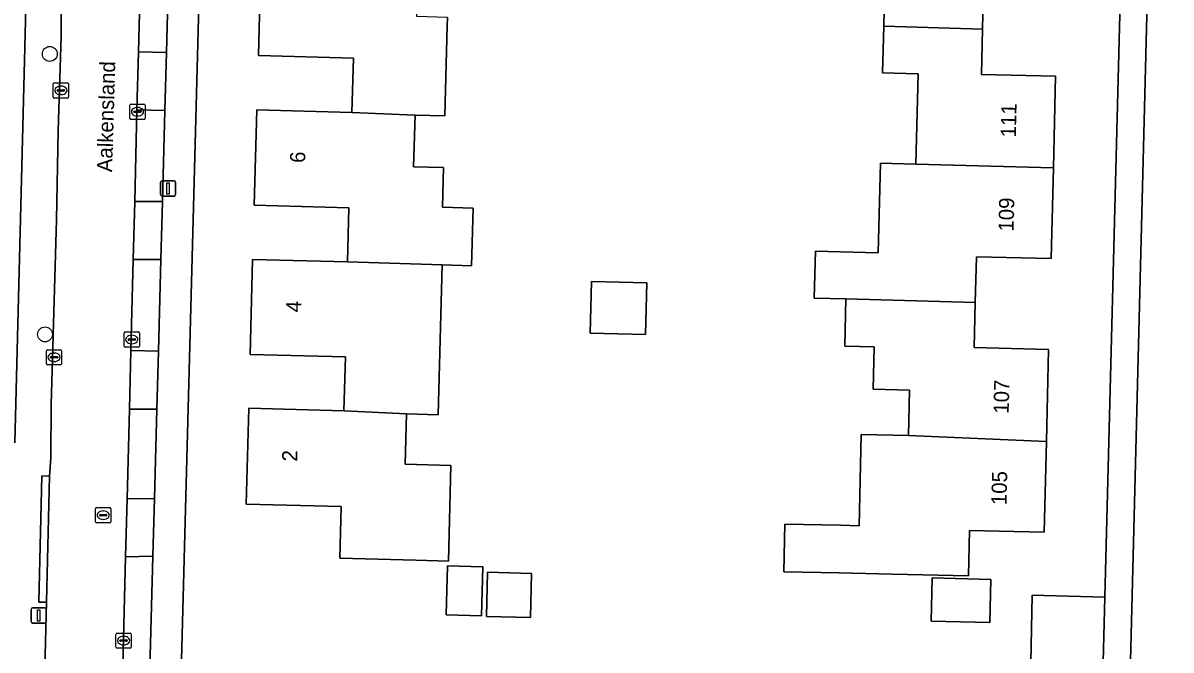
# Model space of a CAD drawing. Extents: x 162082 to 163401, y 388089 to 388636.
# Drawn here: x 162248 to 162323.5, y 388176.2 to 388217.4 of the extents above; entities that cross this region are included whole.
import ezdxf

# ---------------------------------------------------------------- set-up
doc = ezdxf.new("R2010")
doc.units = 0
for name, color, linetype in [('IMGEO_Boom', 7, 'Continuous'), ('IMGEO_Erf', 7, 'Continuous'), ('IMGEO_Fietspad_gesloten', 7, 'Continuous'), ('IMGEO_Kolk', 7, 'Continuous'), ('IMGEO_Lichtmast', 7, 'Continuous'), ('IMGEO_Openbare_ruimte_label', 7, 'Continuous'), ('IMGEO_Pand', 7, 'Continuous'), ('IMGEO_Pand_nummerreeks', 7, 'Continuous'), ('IMGEO_Parkeervlak_open', 7, 'Continuous'), ('IMGEO_Rijbaan_lokaal_open', 7, 'Continuous'), ('IMGEO_Rioolput', 7, 'Continuous'), ('IMGEO_Voetpad_open', 7, 'Continuous')]:
    doc.layers.add(name, color=color, linetype=linetype)

msp = doc.modelspace()

# ---------------------------------------------------------------- linework, layer by layer
at = {"layer": 'IMGEO_Boom'}
for centre in [(162249.753, 388215.365), (162249.434, 388196.934)]:
    msp.add_circle(centre, 0.489, dxfattribs=at)
at = {"layer": 'IMGEO_Erf'}
for points in [[(162247.444, 388189.812), (162248.593, 388234.883), (162248.863, 388245.442), (162249.099, 388254.69), (162204.241, 388255.823)], [(162260.391, 388250), (162258.352, 388173.049)], [(162311.153, 388220.018), (162311.081, 388216.991), (162311.01, 388214.007), (162315.894, 388213.891), (162315.751, 388207.871), (162315.609, 388201.914), (162310.687, 388202.031), (162310.615, 388199.021), (162310.545, 388196.064), (162315.429, 388195.948), (162315.285, 388189.901), (162315.143, 388183.933), (162310.226, 388184.05), (162310.155, 388181.062), (162305.157, 388181.181), (162301.671, 388181.264), (162298.03, 388181.34), (162298.095, 388184.468), (162301.745, 388184.392), (162302.969, 388184.363), (162303.112, 388190.366), (162306.223, 388190.291), (162306.294, 388193.271), (162303.901, 388193.328), (162303.967, 388196.126), (162302.024, 388196.172), (162302.098, 388199.266), (162300.027, 388199.315), (162300.101, 388202.403), (162304.234, 388202.304), (162304.375, 388208.189), (162306.709, 388208.123), (162306.851, 388214.06), (162304.518, 388214.116), (162304.592, 388217.19), (162304.806, 388226.156)], [(162275.899, 388217.765), (162275.884, 388217.224), (162275.722, 388211.292), (162273.77, 388211.346), (162273.678, 388207.954), (162275.645, 388207.9), (162275.574, 388205.286), (162277.587, 388205.231), (162277.484, 388201.448), (162275.561, 388201.501), (162275.283, 388191.656), (162273.217, 388191.712), (162273.127, 388188.406), (162276.134, 388188.324), (162275.963, 388182.043), (162273.828, 388182.101), (162268.829, 388182.237), (162268.921, 388185.616), (162262.664, 388185.787), (162262.836, 388192.089), (162269.093, 388191.918), (162269.189, 388195.45), (162262.919, 388195.621), (162263.089, 388201.865), (162269.327, 388201.695), (162269.424, 388205.252), (162263.186, 388205.422), (162263.357, 388211.692), (162269.619, 388211.521), (162269.716, 388215.078), (162263.465, 388215.249), (162263.635, 388221.462)], [(162314.121, 388167.621), (162314.343, 388179.797), (162319.131, 388179.663), (162320.158, 388219.684)]]:
    msp.add_lwpolyline(points, dxfattribs=at)
for points in [[(162289.016, 388200.319), (162288.915, 388196.92), (162285.285, 388197.007), (162285.367, 388200.407)], [(162278.135, 388178.435), (162275.807, 388178.498), (162275.895, 388181.723), (162278.223, 388181.659)], [(162281.434, 388181.232), (162281.355, 388178.33), (162278.463, 388178.409), (162278.542, 388181.31)], [(162311.64, 388180.839), (162311.572, 388177.994), (162307.707, 388178.086), (162307.774, 388180.931)]]:
    msp.add_lwpolyline(points, close=True, dxfattribs=at)
at = {"layer": 'IMGEO_Fietspad_gesloten'}
msp.add_lwpolyline([(162328.116, 388454.582), (162328.029, 388450.685), (162327.347, 388422.874), (162326.755, 388399.008), (162326.261, 388398.982), (162326.033, 388389.849), (162326.541, 388389.838), (162325.438, 388348.309), (162323.174, 388282.796), (162322.856, 388271.532), (162323.359, 388271.511), (162321.941, 388219.637), (162320.374, 388158.154), (162320.194, 388151.229)], dxfattribs=at)
at = {"layer": 'IMGEO_Kolk'}
for p, q in [((162249.982, 388212.541), (162249.982, 388213.393)), ((162250.057, 388213.467), (162250.909, 388213.467)), ((162250.983, 388213.393), (162250.983, 388212.541)), ((162250.241, 388212.961), (162250.241, 388212.973)), ((162250.679, 388212.924), (162250.281, 388212.924)), ((162250.284, 388213.01), (162250.682, 388213.01)), ((162250.493, 388212.687), (162250.468, 388212.687)), ((162250.47, 388213.247), (162250.495, 388213.247)), ((162250.725, 388212.973), (162250.725, 388212.961)), ((162250.909, 388212.467), (162250.057, 388212.467)), ((162255.016, 388211.139), (162255.016, 388211.991)), ((162255.091, 388212.065), (162255.943, 388212.065)), ((162255.504, 388211.845), (162255.529, 388211.845)), ((162256.017, 388211.991), (162256.017, 388211.139)), ((162255.943, 388211.065), (162255.091, 388211.065)), ((162255.275, 388211.559), (162255.275, 388211.571)), ((162255.713, 388211.522), (162255.315, 388211.522)), ((162255.318, 388211.608), (162255.716, 388211.608)), ((162255.527, 388211.285), (162255.502, 388211.285)), ((162255.759, 388211.571), (162255.759, 388211.559)), ((162254.64, 388196.172), (162254.64, 388197.024)), ((162254.715, 388197.098), (162255.567, 388197.098)), ((162255.128, 388196.878), (162255.153, 388196.878)), ((162255.641, 388197.024), (162255.641, 388196.172)), ((162249.604, 388195.931), (162250.456, 388195.931)), ((162255.567, 388196.098), (162254.715, 388196.098)), ((162254.899, 388196.592), (162254.899, 388196.604)), ((162255.337, 388196.555), (162254.939, 388196.555)), ((162254.942, 388196.641), (162255.34, 388196.641)), ((162255.151, 388196.318), (162255.126, 388196.318)), ((162255.383, 388196.604), (162255.383, 388196.592)), ((162249.529, 388195.005), (162249.529, 388195.857)), ((162249.788, 388195.425), (162249.788, 388195.437)), ((162250.226, 388195.388), (162249.828, 388195.388)), ((162249.831, 388195.474), (162250.229, 388195.474)), ((162250.04, 388195.151), (162250.015, 388195.151)), ((162250.017, 388195.711), (162250.042, 388195.711)), ((162250.272, 388195.437), (162250.272, 388195.425)), ((162250.53, 388195.857), (162250.53, 388195.005)), ((162250.456, 388194.931), (162249.604, 388194.931)), ((162254.104, 388176.388), (162254.104, 388177.24)), ((162254.179, 388177.314), (162255.031, 388177.314)), ((162254.592, 388177.094), (162254.617, 388177.094)), ((162255.105, 388177.24), (162255.105, 388176.388)), ((162255.031, 388176.314), (162254.179, 388176.314)), ((162254.363, 388176.808), (162254.363, 388176.82)), ((162254.801, 388176.771), (162254.403, 388176.771)), ((162254.406, 388176.857), (162254.804, 388176.857)), ((162254.615, 388176.534), (162254.59, 388176.534)), ((162254.847, 388176.82), (162254.847, 388176.808))]:
    msp.add_line(p, q, dxfattribs=at)
for points in [[(162249.982, 388212.541), (162249.982, 388213.393)], [(162250.057, 388213.467), (162250.909, 388213.467)], [(162250.983, 388213.393), (162250.983, 388212.541)], [(162250.909, 388212.467), (162250.057, 388212.467)], [(162255.016, 388211.139), (162255.016, 388211.991)], [(162255.091, 388212.065), (162255.943, 388212.065)], [(162256.017, 388211.991), (162256.017, 388211.139)], [(162255.943, 388211.065), (162255.091, 388211.065)], [(162254.64, 388196.172), (162254.64, 388197.024)], [(162254.715, 388197.098), (162255.567, 388197.098)], [(162255.641, 388197.024), (162255.641, 388196.172)], [(162249.604, 388195.931), (162250.456, 388195.931)], [(162255.567, 388196.098), (162254.715, 388196.098)], [(162249.529, 388195.005), (162249.529, 388195.857)], [(162250.53, 388195.857), (162250.53, 388195.005)], [(162250.456, 388194.931), (162249.604, 388194.931)], [(162254.104, 388176.388), (162254.104, 388177.24)], [(162254.179, 388177.314), (162255.031, 388177.314)], [(162255.105, 388177.24), (162255.105, 388176.388)], [(162255.031, 388176.314), (162254.179, 388176.314)]]:
    msp.add_lwpolyline(points, dxfattribs=at)
for centre, radius, start, end in [((162250.059, 388213.391), 0.0765, 91.55205, 178.44795), ((162250.059, 388213.391), 0.0765, 91.55205, 178.44795), ((162250.907, 388213.391), 0.0765, 1.55205, 88.44795), ((162250.907, 388213.391), 0.0765, 1.55205, 88.44795), ((162250.059, 388212.543), 0.0765, 181.55205, 268.44795), ((162250.059, 388212.543), 0.0765, 181.55205, 268.44795), ((162250.281, 388212.97), 0.0403, 85.87752, 175.75265), ((162250.278, 388212.96), 0.0366, 178.93798, 274.71019), ((162250.682, 388212.967), 0.043, 264.86636, 352.45326), ((162250.686, 388212.972), 0.0386, 1.73085, 96.63898), ((162250.907, 388212.543), 0.0765, 271.55205, 358.44795), ((162250.907, 388212.543), 0.0765, 271.55205, 358.44795), ((162255.093, 388211.989), 0.0765, 91.55205, 178.44795), ((162255.093, 388211.989), 0.0765, 91.55205, 178.44795), ((162255.941, 388211.989), 0.0765, 1.55205, 88.44795), ((162255.941, 388211.989), 0.0765, 1.55205, 88.44795), ((162255.093, 388211.141), 0.0765, 181.55205, 268.44795), ((162255.093, 388211.141), 0.0765, 181.55205, 268.44795), ((162255.315, 388211.568), 0.0403, 85.87752, 175.75265), ((162255.312, 388211.558), 0.0366, 178.93798, 274.71019), ((162255.716, 388211.565), 0.043, 264.86636, 352.45326), ((162255.72, 388211.57), 0.0386, 1.73085, 96.63898), ((162255.941, 388211.141), 0.0765, 271.55205, 358.44795), ((162255.941, 388211.141), 0.0765, 271.55205, 358.44795), ((162254.717, 388197.022), 0.0765, 91.55205, 178.44795), ((162254.717, 388197.022), 0.0765, 91.55205, 178.44795), ((162255.565, 388197.022), 0.0765, 1.55205, 88.44795), ((162255.565, 388197.022), 0.0765, 1.55205, 88.44795), ((162249.606, 388195.855), 0.0765, 91.55205, 178.44795), ((162249.606, 388195.855), 0.0765, 91.55205, 178.44795), ((162250.454, 388195.855), 0.0765, 1.55205, 88.44795), ((162250.454, 388195.855), 0.0765, 1.55205, 88.44795), ((162254.717, 388196.174), 0.0765, 181.55205, 268.44795), ((162254.717, 388196.174), 0.0765, 181.55205, 268.44795), ((162254.939, 388196.601), 0.0403, 85.87752, 175.75265), ((162254.936, 388196.591), 0.0366, 178.93798, 274.71019), ((162255.34, 388196.598), 0.043, 264.86636, 352.45326), ((162255.344, 388196.603), 0.0386, 1.73085, 96.63898), ((162255.565, 388196.174), 0.0765, 271.55205, 358.44795), ((162255.565, 388196.174), 0.0765, 271.55205, 358.44795), ((162249.828, 388195.434), 0.0403, 85.87752, 175.75265), ((162249.825, 388195.424), 0.0366, 178.93798, 274.71019), ((162250.229, 388195.431), 0.043, 264.86636, 352.45326), ((162250.233, 388195.436), 0.0386, 1.73085, 96.63898), ((162249.606, 388195.007), 0.0765, 181.55205, 268.44795), ((162249.606, 388195.007), 0.0765, 181.55205, 268.44795), ((162250.454, 388195.007), 0.0765, 271.55205, 358.44795), ((162250.454, 388195.007), 0.0765, 271.55205, 358.44795), ((162254.181, 388177.238), 0.0765, 91.55205, 178.44795), ((162254.181, 388177.238), 0.0765, 91.55205, 178.44795), ((162255.029, 388177.238), 0.0765, 1.55205, 88.44795), ((162255.029, 388177.238), 0.0765, 1.55205, 88.44795), ((162254.181, 388176.39), 0.0765, 181.55205, 268.44795), ((162254.181, 388176.39), 0.0765, 181.55205, 268.44795), ((162254.403, 388176.817), 0.0403, 85.87752, 175.75265), ((162254.4, 388176.807), 0.0366, 178.93798, 274.71019), ((162254.804, 388176.814), 0.043, 264.86636, 352.45326), ((162254.808, 388176.819), 0.0386, 1.73085, 96.63898), ((162255.029, 388176.39), 0.0765, 271.55205, 358.44795), ((162255.029, 388176.39), 0.0765, 271.55205, 358.44795)]:
    msp.add_arc(centre, radius, start, end, dxfattribs=at)
for centre, major_axis, ratio, start_param, end_param in [((162250.469, 388212.967), (-0.387, 0.002), 0.722429, 4.712389, 7.853982), ((162250.494, 388212.967), (-0.39, 0.002), 0.717154, 1.570796, 4.712389), ((162255.503, 388211.565), (-0.387, 0.002), 0.722429, 4.712389, 7.853982), ((162255.528, 388211.565), (-0.39, 0.002), 0.717154, 1.570796, 4.712389), ((162255.127, 388196.598), (-0.387, 0.002), 0.722429, 4.712389, 7.853982), ((162255.152, 388196.598), (-0.39, 0.002), 0.717154, 1.570796, 4.712389), ((162250.016, 388195.431), (-0.387, 0.002), 0.722429, 4.712389, 7.853982), ((162250.041, 388195.431), (-0.39, 0.002), 0.717154, 1.570796, 4.712389), ((162254.591, 388176.814), (-0.387, 0.002), 0.722429, 4.712389, 7.853982), ((162254.616, 388176.814), (-0.39, 0.002), 0.717154, 1.570796, 4.712389)]:
    msp.add_ellipse(centre, major_axis=major_axis, ratio=ratio, start_param=start_param, end_param=end_param, dxfattribs=at)
at = {"layer": 'IMGEO_Lichtmast'}
for p, q in [((162257.036, 388206.127), (162257.036, 388206.927)), ((162257.036, 388206.927), (162257.036, 388206.127)), ((162257.136, 388207.027), (162257.926, 388207.027)), ((162257.926, 388207.027), (162257.136, 388207.027)), ((162258.026, 388206.927), (162258.026, 388206.127)), ((162258.026, 388206.127), (162258.026, 388206.927)), ((162257.926, 388206.027), (162257.136, 388206.027)), ((162257.136, 388206.027), (162257.926, 388206.027)), ((162248.521, 388178.065), (162248.521, 388178.865)), ((162248.521, 388178.865), (162248.521, 388178.065)), ((162248.621, 388178.965), (162249.411, 388178.965)), ((162249.411, 388178.965), (162248.621, 388178.965)), ((162249.511, 388178.865), (162249.511, 388178.065)), ((162249.511, 388178.065), (162249.511, 388178.865)), ((162249.411, 388177.965), (162248.621, 388177.965)), ((162248.621, 388177.965), (162249.411, 388177.965))]:
    msp.add_line(p, q, dxfattribs=at)
for points in [[(162257.456, 388206.902), (162257.606, 388206.902), (162257.606, 388206.152), (162257.456, 388206.152), (162257.456, 388206.902)], [(162248.941, 388178.84), (162249.091, 388178.84), (162249.091, 388178.09), (162248.941, 388178.09), (162248.941, 388178.84)]]:
    msp.add_lwpolyline(points, dxfattribs=at)
for centre, start, end in [((162257.136, 388206.927), 90, 180), ((162257.136, 388206.927), 90, 180), ((162257.926, 388206.927), 0, 90), ((162257.926, 388206.927), 360, 90), ((162257.136, 388206.127), 180, 270), ((162257.136, 388206.127), 180, 270), ((162257.926, 388206.127), 270, 0), ((162257.926, 388206.127), 270, 0), ((162248.621, 388178.865), 90, 180), ((162248.621, 388178.865), 90, 180), ((162249.411, 388178.865), 0, 90), ((162249.411, 388178.865), 360, 90), ((162248.621, 388178.065), 180, 270), ((162248.621, 388178.065), 180, 270), ((162249.411, 388178.065), 270, 0), ((162249.411, 388178.065), 270, 0)]:
    msp.add_arc(centre, 0.1, start, end, dxfattribs=at)
at = {"layer": 'IMGEO_Pand'}
for points in [[(162304.592, 388217.19), (162311.081, 388216.991), (162311.153, 388220.018), (162316.074, 388219.901), (162316.094, 388220.751), (162317.144, 388220.726), (162317.245, 388224.924), (162316.195, 388224.95), (162316.217, 388225.87), (162304.806, 388226.156)], [(162273.986, 388221.151), (162269.93, 388221.29), (162265.852, 388221.401), (162263.635, 388221.462), (162263.465, 388215.249), (162269.716, 388215.078), (162269.619, 388211.521), (162273.77, 388211.346), (162275.722, 388211.292), (162275.884, 388217.224), (162275.899, 388217.765), (162273.895, 388217.82)], [(162315.894, 388213.891), (162311.01, 388214.007), (162311.081, 388216.991), (162304.592, 388217.19), (162304.518, 388214.116), (162306.851, 388214.06), (162306.709, 388208.123), (162315.751, 388207.871)], [(162275.561, 388201.501), (162277.484, 388201.448), (162277.587, 388205.231), (162275.574, 388205.286), (162275.645, 388207.9), (162273.678, 388207.954), (162273.77, 388211.346), (162269.619, 388211.521), (162263.357, 388211.692), (162263.186, 388205.422), (162269.424, 388205.252), (162269.327, 388201.695)], [(162315.751, 388207.871), (162306.709, 388208.123), (162304.375, 388208.189), (162304.234, 388202.304), (162300.101, 388202.403), (162300.027, 388199.315), (162302.098, 388199.266), (162310.615, 388199.021), (162310.687, 388202.031), (162315.609, 388201.914)], [(162275.561, 388201.501), (162269.327, 388201.695), (162263.089, 388201.865), (162262.919, 388195.621), (162269.189, 388195.45), (162269.093, 388191.918), (162273.217, 388191.712), (162275.283, 388191.656)], [(162285.367, 388200.407), (162285.285, 388197.007), (162288.915, 388196.92), (162289.016, 388200.319)], [(162315.285, 388189.901), (162315.429, 388195.948), (162310.545, 388196.064), (162310.615, 388199.021), (162302.098, 388199.266), (162302.024, 388196.172), (162303.967, 388196.126), (162303.901, 388193.328), (162306.294, 388193.271), (162306.223, 388190.291)], [(162273.217, 388191.712), (162269.093, 388191.918), (162262.836, 388192.089), (162262.664, 388185.787), (162268.921, 388185.616), (162268.829, 388182.237), (162273.828, 388182.101), (162275.963, 388182.043), (162276.134, 388188.324), (162273.127, 388188.406)], [(162315.285, 388189.901), (162306.223, 388190.291), (162303.112, 388190.366), (162302.969, 388184.363), (162301.745, 388184.392), (162298.095, 388184.468), (162298.03, 388181.34), (162301.671, 388181.264), (162305.157, 388181.181), (162310.155, 388181.062), (162310.226, 388184.05), (162315.143, 388183.933)], [(162275.807, 388178.498), (162278.135, 388178.435), (162278.223, 388181.659), (162275.895, 388181.723)], [(162278.463, 388178.409), (162281.355, 388178.33), (162281.434, 388181.232), (162278.542, 388181.31)], [(162307.707, 388178.086), (162311.572, 388177.994), (162311.64, 388180.839), (162307.774, 388180.931)], [(162319.131, 388179.663), (162314.343, 388179.797), (162314.121, 388167.621), (162314.066, 388165.63), (162307.451, 388165.815), (162307.184, 388155.797), (162314.082, 388155.605), (162314.235, 388161.093), (162318.651, 388160.969)]]:
    msp.add_lwpolyline(points, close=True, dxfattribs=at)
at = {"layer": 'IMGEO_Parkeervlak_open'}
for points in [[(162257.583, 388221.474), (162255.734, 388221.471), (162255.582, 388215.49), (162257.422, 388215.464)], [(162257.32, 388211.639), (162255.485, 388211.684), (162255.332, 388205.673), (162257.157, 388205.667)], [(162257.058, 388201.846), (162255.235, 388201.854), (162255.084, 388195.876), (162256.897, 388195.84)], [(162256.795, 388192.014), (162254.986, 388192.012), (162254.836, 388186.129), (162256.638, 388186.143)]]:
    msp.add_lwpolyline(points, close=True, dxfattribs=at)
for points in [[(162256.536, 388182.354), (162254.739, 388182.317), (162254.443, 388170.643)], [(162256.295, 388173.348), (162256.536, 388182.354)]]:
    msp.add_lwpolyline(points, dxfattribs=at)
at = {"layer": 'IMGEO_Rijbaan_lokaal_open'}
for points in [[(162255.332, 388205.673), (162255.485, 388211.684), (162255.582, 388215.49), (162255.734, 388221.471)], [(162250.503, 388219.999), (162250.496, 388216.527), (162250.305, 388210.329), (162250.19, 388204.467), (162249.845, 388192.336), (162249.808, 388188.833), (162249.74, 388187.625), (162249.539, 388179.331), (162249.153, 388164.451), (162249.072, 388157.695)], [(162254.046, 388155.542), (162254.089, 388157.309), (162254.204, 388162.069), (162254.443, 388170.643), (162254.739, 388182.317), (162254.836, 388186.129), (162254.986, 388192.012), (162255.084, 388195.876), (162255.235, 388201.854), (162255.332, 388205.673)]]:
    msp.add_lwpolyline(points, dxfattribs=at)
for points in [[(162257.422, 388215.464), (162255.582, 388215.49), (162255.485, 388211.684), (162257.32, 388211.639)], [(162257.157, 388205.667), (162255.332, 388205.673), (162255.235, 388201.854), (162257.058, 388201.846)], [(162256.897, 388195.84), (162255.084, 388195.876), (162254.986, 388192.012), (162256.795, 388192.014)], [(162256.638, 388186.143), (162254.836, 388186.129), (162254.739, 388182.317), (162256.536, 388182.354)]]:
    msp.add_lwpolyline(points, close=True, dxfattribs=at)
at = {"layer": 'IMGEO_Rioolput'}
for p, q in [((162252.76, 388184.628), (162252.76, 388185.48)), ((162252.835, 388185.554), (162253.687, 388185.554)), ((162253.248, 388185.334), (162253.273, 388185.334)), ((162253.761, 388185.48), (162253.761, 388184.628)), ((162253.019, 388185.048), (162253.019, 388185.06)), ((162253.457, 388185.011), (162253.059, 388185.011)), ((162253.062, 388185.097), (162253.46, 388185.097)), ((162253.271, 388184.774), (162253.246, 388184.774)), ((162253.503, 388185.06), (162253.503, 388185.048)), ((162253.687, 388184.554), (162252.835, 388184.554))]:
    msp.add_line(p, q, dxfattribs=at)
for points in [[(162252.76, 388184.628), (162252.76, 388185.48)], [(162252.835, 388185.554), (162253.687, 388185.554)], [(162253.761, 388185.48), (162253.761, 388184.628)], [(162253.687, 388184.554), (162252.835, 388184.554)]]:
    msp.add_lwpolyline(points, dxfattribs=at)
for centre, radius, start, end in [((162252.837, 388185.478), 0.0765, 91.55205, 178.44795), ((162252.837, 388185.478), 0.0765, 91.55205, 178.44795), ((162253.685, 388185.478), 0.0765, 1.55205, 88.44795), ((162253.685, 388185.478), 0.0765, 1.55205, 88.44795), ((162252.837, 388184.63), 0.0765, 181.55205, 268.44795), ((162252.837, 388184.63), 0.0765, 181.55205, 268.44795), ((162253.059, 388185.057), 0.0403, 85.87752, 175.75265), ((162253.056, 388185.047), 0.0366, 178.93798, 274.71019), ((162253.46, 388185.054), 0.043, 264.86636, 352.45326), ((162253.464, 388185.059), 0.0386, 1.73085, 96.63898), ((162253.685, 388184.63), 0.0765, 271.55205, 358.44795), ((162253.685, 388184.63), 0.0765, 271.55205, 358.44795)]:
    msp.add_arc(centre, radius, start, end, dxfattribs=at)
for centre, major_axis, ratio, start_param, end_param in [((162253.247, 388185.054), (-0.387, 0.002), 0.722429, 4.712389, 7.853982), ((162253.272, 388185.054), (-0.39, 0.002), 0.717154, 1.570796, 4.712389)]:
    msp.add_ellipse(centre, major_axis=major_axis, ratio=ratio, start_param=start_param, end_param=end_param, dxfattribs=at)
at = {"layer": 'IMGEO_Voetpad_open'}
for points in [[(162328.957, 388459.155), (162328.239, 388459.175), (162328.425, 388466.717), (162326.67, 388467.741), (162324.944, 388398.956), (162324.875, 388396.866), (162324.775, 388392.309), (162324.727, 388389.88), (162323.548, 388344.871), (162322.596, 388308.7), (162322.064, 388289.216), (162321.838, 388282.94), (162321.754, 388279.943), (162321.622, 388274.941), (162321.465, 388268.569), (162320.158, 388219.684), (162319.131, 388179.663), (162318.651, 388160.969), (162318.592, 388158.661), (162318.461, 388153.271)], [(162320.194, 388151.229), (162320.374, 388158.154), (162321.941, 388219.637), (162323.359, 388271.511), (162322.856, 388271.532), (162323.174, 388282.796), (162325.438, 388348.309), (162326.541, 388389.838), (162326.033, 388389.849), (162326.261, 388398.982), (162326.755, 388399.008), (162327.347, 388422.874), (162328.029, 388450.685), (162328.116, 388454.582)], [(162259.414, 388281.776), (162261.412, 388281.72), (162265.196, 388281.614), (162265.887, 388281.595), (162265.898, 388282.04), (162273.749, 388281.839), (162271.94, 388284.429), (162267.474, 388284.544), (162265.335, 388284.581), (162265.04, 388284.6), (162257.95, 388284.78), (162250.067, 388284.787), (162249.838, 388276.536), (162249.639, 388269.005), (162249.527, 388269.008), (162249.368, 388263.683), (162249.246, 388260.673), (162249.117, 388256.192), (162249.099, 388254.69), (162248.863, 388245.442), (162248.593, 388234.883), (162247.444, 388189.812)], [(162249.539, 388179.331), (162249.019, 388179.345), (162249.235, 388187.638), (162249.74, 388187.625), (162249.808, 388188.833), (162249.845, 388192.336), (162250.19, 388204.467), (162250.305, 388210.329), (162250.496, 388216.527), (162250.503, 388219.999), (162250.809, 388231.529), (162250.917, 388235.031), (162251.513, 388254.728), (162251.019, 388254.739), (162251.23, 388263.804), (162251.727, 388263.793), (162251.862, 388269.503), (162251.981, 388274.512)], [(162258.781, 388266.235), (162258.732, 388264.513), (162258.633, 388260.717), (162258.47, 388254.7), (162258.371, 388250.918), (162258.347, 388250), (162258.21, 388244.88), (162258.109, 388241.114), (162257.948, 388235.112), (162257.847, 388231.319), (162257.685, 388225.267), (162257.583, 388221.474), (162257.422, 388215.464), (162257.32, 388211.639), (162257.157, 388205.667), (162257.058, 388201.846), (162256.897, 388195.84), (162256.795, 388192.014), (162256.638, 388186.143), (162256.536, 388182.354), (162256.295, 388173.348)], [(162254.443, 388170.643), (162254.204, 388162.069), (162254.089, 388157.309), (162257.955, 388156.876), (162258.174, 388166.695), (162258.352, 388173.049), (162260.391, 388250)], [(162249.072, 388157.695), (162249.153, 388164.451), (162249.539, 388179.331)]]:
    msp.add_lwpolyline(points, dxfattribs=at)
msp.add_lwpolyline([(162249.74, 388187.625), (162249.235, 388187.638), (162249.019, 388179.345), (162249.539, 388179.331)], close=True, dxfattribs=at)

# ---------------------------------------------------------------- texts
at = {"layer": 'IMGEO_Openbare_ruimte_label'}
msp.add_text('Aalkensland', height=1, rotation=88.39614, dxfattribs=at).set_placement((162253.85, 388207.586))
at = {"layer": 'IMGEO_Pand_nummerreeks'}
for s, rotation, p in [('111', 88.63657, (162313.278, 388209.875)), ('6', 88.43778, (162266.542, 388208.192)), ('109', 88.63687, (162313.13, 388203.681)), ('4', 88.44044, (162266.275, 388198.378)), ('107', 88.63641, (162312.807, 388191.717)), ('2', 88.43662, (162266.021, 388188.571)), ('105', 88.63641, (162312.664, 388185.71))]:
    msp.add_text(s, height=1, rotation=rotation, dxfattribs=at).set_placement(p)

doc.saveas('drawing.dxf')
